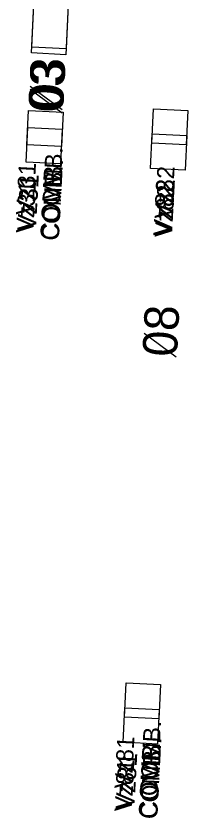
# Model space of a CAD drawing. Extents: x 647787 to 668496, y 640478 to 654412.
# Drawn here: x 659880.8 to 659910.7, y 647190.1 to 647329.6 of the extents above; entities that cross this region are included whole.
import ezdxf

# ---------------------------------------------------------------- set-up
doc = ezdxf.new("R2010")
doc.units = 0
for name, color, linetype in [('Default', 7, 'Continuous'), ('TEMP_DETECTION ZONE_Stage 2', 7, 'Continuous'), ('TEMP_DETECTION ZONE_STAGE 3', 7, 'Continuous'), ('TEMP_DETECTION_ZONE_STAGE 5', 7, 'Continuous'), ('TEMP_SIGNAL_POLES_STAGE 1B', 7, 'Continuous')]:
    doc.layers.add(name, color=color, linetype=linetype)

msp = doc.modelspace()

# ---------------------------------------------------------------- linework, layer by layer
at = {"layer": 'Default'}
for p, q in [((659883.23, 647316.92), (659888.79, 647312.81)), ((659883.23, 647316.92), (659888.79, 647312.81)), ((659883.23, 647316.92), (659888.79, 647312.81)), ((659903.05, 647274.42), (659908.61, 647270.31)), ((659903.05, 647274.42), (659908.61, 647270.31)), ((659903.05, 647274.42), (659908.61, 647270.31)), ((659903.05, 647274.42), (659908.61, 647270.31)), ((659903.05, 647274.42), (659908.61, 647270.31))]:
    msp.add_line(p, q, dxfattribs=at)
at = {"layer": 'TEMP_DETECTION ZONE_Stage 2'}
for p, q in [((659883.5, 647324.21), (659885.89, 647374.15)), ((659891.88, 647373.87), (659889.49, 647323.92)), ((659889.49, 647323.92), (659883.5, 647324.21)), ((659883.23, 647317.46), (659888.79, 647313.36)), ((659904.4, 647307.49), (659904.69, 647313.49)), ((659904.69, 647313.49), (659910.68, 647313.2)), ((659882.68, 647307.23), (659882.97, 647313.22)), ((659882.97, 647313.22), (659888.96, 647312.93)), ((659888.96, 647312.93), (659888.68, 647306.94)), ((659910.68, 647313.2), (659910.39, 647307.21)), ((659888.68, 647306.94), (659882.68, 647307.23)), ((659910.39, 647307.21), (659904.4, 647307.49)), ((659899.62, 647207.61), (659899.91, 647213.6)), ((659899.91, 647213.6), (659905.9, 647213.31)), ((659905.9, 647213.31), (659905.62, 647207.32)), ((659905.62, 647207.32), (659899.62, 647207.61))]:
    msp.add_line(p, q, dxfattribs=at)
at = {"layer": 'TEMP_DETECTION ZONE_STAGE 3'}
for p, q in [((659883.5, 647324.21), (659885.89, 647374.15)), ((659891.88, 647373.87), (659889.49, 647323.92)), ((659889.49, 647323.92), (659883.5, 647324.21)), ((659883.23, 647317.46), (659888.79, 647313.36)), ((659904.4, 647307.49), (659904.69, 647313.49)), ((659904.69, 647313.49), (659910.68, 647313.2)), ((659882.68, 647307.23), (659882.97, 647313.22)), ((659882.97, 647313.22), (659888.96, 647312.93)), ((659888.96, 647312.93), (659888.68, 647306.94)), ((659910.68, 647313.2), (659910.39, 647307.21)), ((659888.68, 647306.94), (659882.68, 647307.23)), ((659910.39, 647307.21), (659904.4, 647307.49)), ((659899.62, 647207.61), (659899.91, 647213.6)), ((659899.91, 647213.6), (659905.9, 647213.31)), ((659905.9, 647213.31), (659905.62, 647207.32)), ((659905.62, 647207.32), (659899.62, 647207.61))]:
    msp.add_line(p, q, dxfattribs=at)
at = {"layer": 'TEMP_DETECTION_ZONE_STAGE 5'}
for p, q in [((659883.45, 647323.21), (659885.74, 647371.15)), ((659883.45, 647323.21), (659885.74, 647371.15)), ((659891.73, 647370.85), (659889.44, 647322.9)), ((659891.73, 647370.85), (659889.44, 647322.9)), ((659889.44, 647322.9), (659883.45, 647323.21)), ((659889.44, 647322.9), (659883.45, 647323.21)), ((659882.54, 647304.23), (659882.83, 647310.22)), ((659882.54, 647304.23), (659882.83, 647310.22)), ((659882.83, 647310.22), (659888.82, 647309.92)), ((659882.83, 647310.22), (659888.82, 647309.92)), ((659888.82, 647309.92), (659888.53, 647303.92)), ((659888.82, 647309.92), (659888.53, 647303.92)), ((659904.19, 647303.13), (659904.48, 647309.12)), ((659904.19, 647303.13), (659904.48, 647309.12)), ((659904.48, 647309.12), (659910.47, 647308.82)), ((659904.48, 647309.12), (659910.47, 647308.82)), ((659910.47, 647308.82), (659910.18, 647302.82)), ((659910.47, 647308.82), (659910.18, 647302.82)), ((659888.53, 647303.92), (659882.54, 647304.23)), ((659888.53, 647303.92), (659882.54, 647304.23)), ((659910.18, 647302.82), (659904.19, 647303.13)), ((659910.18, 647302.82), (659904.19, 647303.13)), ((659899.41, 647203.24), (659899.7, 647209.23)), ((659899.41, 647203.24), (659899.7, 647209.23)), ((659899.7, 647209.23), (659905.69, 647208.93)), ((659899.7, 647209.23), (659905.69, 647208.93)), ((659905.69, 647208.93), (659905.41, 647202.94)), ((659905.69, 647208.93), (659905.41, 647202.94)), ((659905.41, 647202.94), (659899.41, 647203.24)), ((659905.41, 647202.94), (659899.41, 647203.24))]:
    msp.add_line(p, q, dxfattribs=at)
at = {"layer": 'TEMP_SIGNAL_POLES_STAGE 1B'}
for p, q in [((659883.45, 647323.21), (659885.74, 647371.15)), ((659891.73, 647370.85), (659889.44, 647322.9)), ((659889.44, 647322.9), (659883.45, 647323.21)), ((659882.54, 647304.23), (659882.83, 647310.22)), ((659882.83, 647310.22), (659888.82, 647309.92)), ((659888.82, 647309.92), (659888.53, 647303.92)), ((659904.19, 647303.13), (659904.48, 647309.12)), ((659904.48, 647309.12), (659910.47, 647308.82)), ((659910.47, 647308.82), (659910.18, 647302.82)), ((659888.53, 647303.92), (659882.54, 647304.23)), ((659910.18, 647302.82), (659904.19, 647303.13)), ((659899.41, 647203.24), (659899.7, 647209.23)), ((659899.7, 647209.23), (659905.69, 647208.93)), ((659905.69, 647208.93), (659905.41, 647202.94)), ((659905.41, 647202.94), (659899.41, 647203.24))]:
    msp.add_line(p, q, dxfattribs=at)

# ---------------------------------------------------------------- texts
at = {"layer": 'Default'}
for s, p in [('03', (659888.93, 647313.31)), ('03', (659888.93, 647313.31)), ('03', (659888.93, 647312.76)), ('03', (659888.93, 647312.76)), ('03', (659888.93, 647312.76)), ('08', (659908.75, 647270.26)), ('08', (659908.75, 647270.26)), ('08', (659908.75, 647270.26)), ('08', (659908.75, 647270.26)), ('08', (659908.75, 647270.26))]:
    msp.add_text(s, height=6, rotation=87.1376, dxfattribs=at).set_placement(p)
at = {"layer": 'TEMP_DETECTION ZONE_Stage 2'}
for s, p in [('COMB.', (659888.21, 647293.64)), ('Vz31', (659883.77, 647294.93)), ('Vz82', (659907.88, 647294.29)), ('COMB.', (659905.32, 647193.81)), ('Vz81', (659900.89, 647195.1))]:
    msp.add_text(s, height=3, rotation=86.9366, dxfattribs=at).set_placement(p)
at = {"layer": 'TEMP_DETECTION ZONE_STAGE 3'}
for s, p in [('COMB.', (659888.21, 647293.64)), ('Vz31', (659883.77, 647294.93)), ('Vz82', (659907.88, 647294.29)), ('COMB.', (659905.32, 647193.81)), ('Vz81', (659900.89, 647195.1))]:
    msp.add_text(s, height=3, rotation=86.9366, dxfattribs=at).set_placement(p)
at = {"layer": 'TEMP_DETECTION_ZONE_STAGE 5'}
for s, p in [('COMB.', (659888.21, 647290.49)), ('COMB.', (659888.21, 647290.49)), ('Vz31', (659883.77, 647291.78)), ('Vz31', (659883.77, 647291.78)), ('Vz82', (659907.88, 647291.04)), ('Vz82', (659907.88, 647291.04)), ('COMB.', (659905.32, 647189.81)), ('COMB.', (659905.32, 647189.81)), ('Vz81', (659900.89, 647191.1)), ('Vz81', (659900.89, 647191.1))]:
    msp.add_text(s, height=3, rotation=86.9366, dxfattribs=at).set_placement(p)
at = {"layer": 'TEMP_SIGNAL_POLES_STAGE 1B'}
for s, p in [('COMB.', (659888.21, 647290.51)), ('Vz31', (659884.22, 647292.16)), ('Vz82', (659907.89, 647291.28)), ('COMB.', (659905.32, 647189.84)), ('Vz81', (659901.34, 647191.48))]:
    msp.add_text(s, height=3.25, rotation=86.9366, dxfattribs=at).set_placement(p)

doc.saveas('drawing.dxf')
